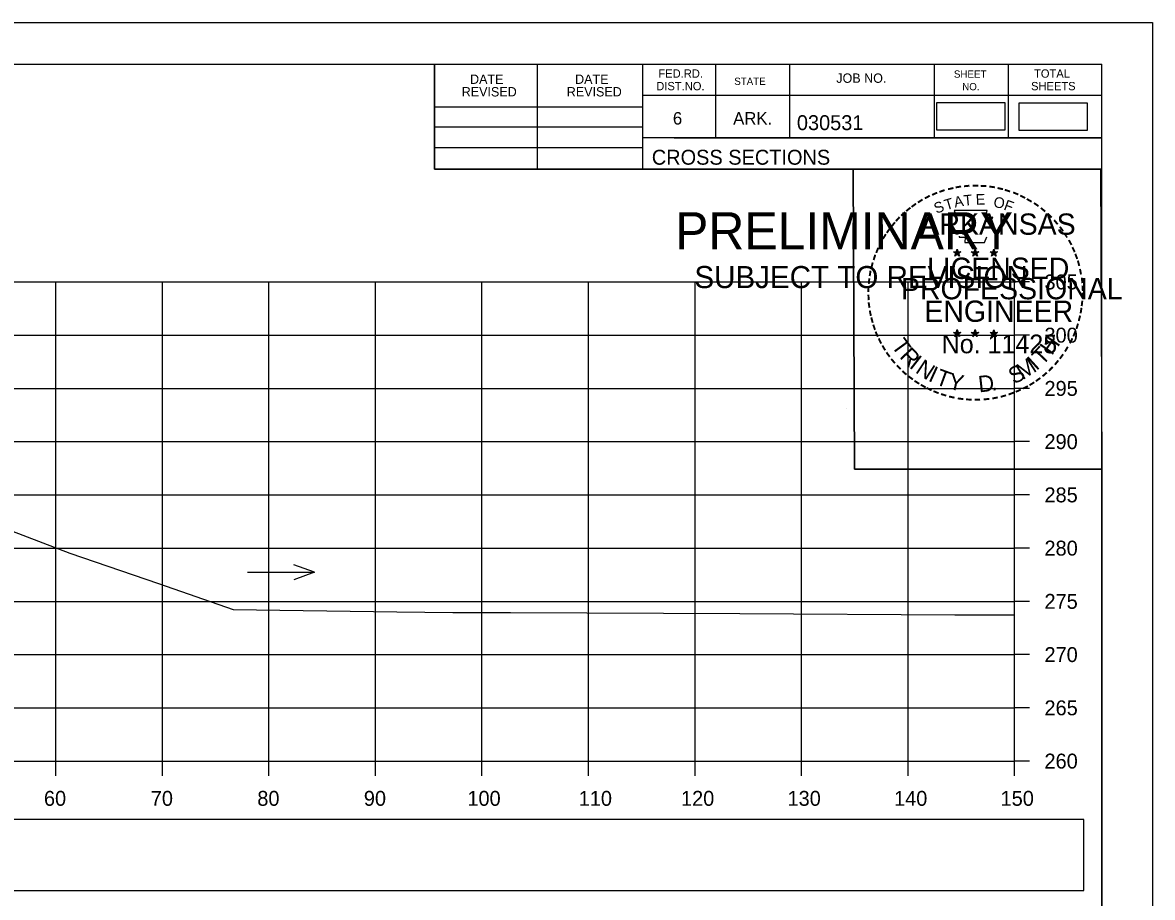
# Model space of a CAD drawing. Extents: x 285 to 4233, y -659 to 3710.
# Drawn here: x 596.2 to 702.2, y 107.3 to 189.5 of the extents above; entities that cross this region are included whole.
import ezdxf

# ---------------------------------------------------------------- set-up
doc = ezdxf.new("R2010")
doc.units = 0
for name, color, linetype in [('R_Axis', 7, 'Continuous'), ('R_Axis Annot', 7, 'Continuous'), ('R_Border', 7, 'Continuous'), ('R_Border PE', 7, 'Continuous'), ('R_Border Prem', 7, 'Continuous'), ('R_Exist Surface', 7, 'Continuous'), ('R_Grid', 7, 'Continuous'), ('R_No Plot', 7, 'Continuous'), ('R_Water Annot', 7, 'Continuous')]:
    doc.layers.add(name, color=color, linetype=linetype)

msp = doc.modelspace()

# ---------------------------------------------------------------- linework, layer by layer
at = {"layer": 'R_Axis'}
for p, q in [((689.28, 120.15), (689.28, 165.15)), ((690.68, 165.15), (689.28, 165.15)), ((690.68, 160.15), (689.28, 160.15)), ((690.68, 155.15), (689.28, 155.15)), ((690.68, 150.15), (689.28, 150.15)), ((690.68, 145.15), (689.28, 145.15)), ((690.68, 140.15), (689.28, 140.15)), ((690.68, 135.15), (689.28, 135.15)), ((690.68, 130.15), (689.28, 130.15)), ((690.68, 125.15), (689.28, 125.15)), ((389.28, 120.15), (689.28, 120.15)), ((599.28, 118.75), (599.28, 120.15)), ((609.28, 118.75), (609.28, 120.15)), ((619.28, 118.75), (619.28, 120.15)), ((629.28, 118.75), (629.28, 120.15)), ((639.28, 118.75), (639.28, 120.15)), ((649.28, 118.75), (649.28, 120.15)), ((659.28, 118.75), (659.28, 120.15)), ((669.28, 118.75), (669.28, 120.15)), ((679.28, 118.75), (679.28, 120.15)), ((689.28, 118.75), (689.28, 120.15)), ((690.68, 120.15), (689.28, 120.15))]:
    msp.add_line(p, q, dxfattribs=at)
at = {"layer": 'R_Axis Annot'}
for points in [[(681.94, 179.42), (688.4, 179.42), (688.4, 181.98), (681.94, 181.98)], [(689.66, 179.4), (696.12, 179.4), (696.12, 181.95), (689.66, 181.95)], [(555.42, 108.01), (695.78, 108.01), (695.78, 114.66), (555.42, 114.66)]]:
    msp.add_lwpolyline(points, close=True, dxfattribs=at)
at = {"layer": 'R_Border'}
for p, q in [((381.28, 185.61), (697.46, 185.61)), ((634.82, 175.73), (634.82, 185.61)), ((644.5, 175.73), (644.5, 185.61)), ((654.36, 185.61), (654.36, 175.73)), ((661.2, 185.61), (661.2, 178.67)), ((668.14, 185.61), (668.14, 178.67)), ((681.72, 185.61), (681.72, 178.67)), ((688.66, 185.61), (688.66, 178.67)), ((697.46, -19.85), (697.46, 185.61)), ((697.46, 182.67), (654.36, 182.67)), ((697.46, 182.69), (697.46, 182.69)), ((634.82, 181.59), (654.36, 181.59)), ((634.82, 179.73), (654.36, 179.73)), ((697.46, 178.67), (654.36, 178.67)), ((657.32, 178.67), (697.46, 178.67)), ((634.82, 177.79), (654.36, 177.79)), ((697.46, 175.73), (634.82, 175.73))]:
    msp.add_line(p, q, dxfattribs=at)
at = {"layer": 'R_Border PE'}
for p, q in [((683.54, 167.99), (683.89, 167.88)), ((683.54, 167.99), (683.8, 167.94)), ((683.54, 167.99), (683.78, 167.87)), ((683.68, 167.58), (683.89, 167.88)), ((683.68, 167.58), (683.8, 167.82)), ((683.68, 167.58), (683.89, 167.8)), ((683.89, 168.24), (683.85, 167.99)), ((683.89, 167.88), (683.89, 168.24)), ((683.89, 168.24), (683.94, 167.99)), ((684.24, 167.99), (683.89, 167.88)), ((684.11, 167.58), (683.89, 167.88)), ((684.11, 167.58), (683.89, 167.79)), ((684.24, 167.99), (683.95, 167.94)), ((684.11, 167.58), (683.97, 167.87)), ((684.24, 167.99), (684.04, 167.89)), ((685.21, 167.99), (685.56, 167.88)), ((685.21, 167.99), (685.47, 167.94)), ((685.21, 167.99), (685.45, 167.87)), ((685.35, 167.58), (685.56, 167.88)), ((685.35, 167.58), (685.47, 167.82)), ((685.35, 167.58), (685.56, 167.8)), ((685.56, 168.24), (685.52, 167.99)), ((685.56, 167.88), (685.56, 168.24)), ((685.56, 168.24), (685.61, 167.99)), ((685.91, 167.99), (685.56, 167.88)), ((685.78, 167.58), (685.56, 167.88)), ((685.78, 167.58), (685.56, 167.79)), ((685.91, 167.99), (685.62, 167.94)), ((685.78, 167.58), (685.64, 167.87)), ((685.91, 167.99), (685.71, 167.89)), ((686.98, 167.98), (687.33, 167.86)), ((686.98, 167.98), (687.23, 167.93)), ((686.98, 167.98), (687.22, 167.85)), ((687.11, 167.57), (687.33, 167.86)), ((687.11, 167.57), (687.24, 167.81)), ((687.11, 167.57), (687.33, 167.78)), ((687.33, 168.23), (687.29, 167.98)), ((687.33, 167.86), (687.33, 168.23)), ((687.33, 168.23), (687.38, 167.98)), ((687.67, 167.98), (687.33, 167.86)), ((687.54, 167.57), (687.33, 167.86)), ((687.54, 167.57), (687.33, 167.78)), ((687.67, 167.98), (687.39, 167.93)), ((687.54, 167.57), (687.4, 167.86)), ((687.67, 167.98), (687.47, 167.87)), ((683.54, 160.41), (683.89, 160.3)), ((683.54, 160.41), (683.79, 160.37)), ((683.54, 160.41), (683.78, 160.29)), ((683.67, 160.01), (683.89, 160.3)), ((683.67, 160.01), (683.8, 160.25)), ((683.67, 160.01), (683.89, 160.22)), ((683.89, 160.67), (683.85, 160.42)), ((683.89, 160.3), (683.89, 160.67)), ((683.89, 160.67), (683.94, 160.42)), ((684.24, 160.41), (683.89, 160.3)), ((684.1, 160.01), (683.89, 160.3)), ((684.1, 160.01), (683.89, 160.22)), ((684.24, 160.41), (683.95, 160.37)), ((684.1, 160.01), (683.97, 160.3)), ((684.24, 160.41), (684.03, 160.31)), ((685.21, 160.41), (685.56, 160.3)), ((685.21, 160.41), (685.46, 160.37)), ((685.21, 160.41), (685.45, 160.29)), ((685.34, 160.01), (685.56, 160.3)), ((685.34, 160.01), (685.47, 160.25)), ((685.34, 160.01), (685.56, 160.22)), ((685.56, 160.67), (685.52, 160.42)), ((685.56, 160.3), (685.56, 160.67)), ((685.56, 160.67), (685.61, 160.42)), ((685.91, 160.41), (685.56, 160.3)), ((685.77, 160.01), (685.56, 160.3)), ((685.77, 160.01), (685.56, 160.22)), ((685.91, 160.41), (685.62, 160.37)), ((685.77, 160.01), (685.63, 160.3)), ((685.91, 160.41), (685.7, 160.31)), ((686.98, 160.4), (687.33, 160.29)), ((686.98, 160.4), (687.23, 160.36)), ((686.98, 160.4), (687.21, 160.28)), ((687.11, 160), (687.33, 160.29)), ((687.11, 160), (687.24, 160.24)), ((687.11, 160), (687.32, 160.21)), ((687.33, 160.66), (687.28, 160.41)), ((687.54, 160), (687.32, 160.21)), ((687.33, 160.29), (687.33, 160.66)), ((687.33, 160.66), (687.37, 160.41)), ((687.67, 160.4), (687.33, 160.29)), ((687.54, 160), (687.33, 160.29)), ((687.67, 160.4), (687.39, 160.36)), ((687.54, 160), (687.4, 160.29)), ((687.67, 160.4), (687.47, 160.3))]:
    msp.add_line(p, q, dxfattribs=at)
for points in [[(683.59, 171.87), (683.85, 171.04)], [(687.1, 170.94), (687.24, 171.23), (686.55, 171.2), (686.7, 171.87), (683.59, 171.87)], [(684.08, 169.44), (684.08, 169.36), (684.64, 169.34), (684.59, 168.86), (686.46, 168.86), (686.66, 169.4)], [(683.89, 168.24), (684.11, 167.58), (683.54, 167.99), (684.24, 167.99), (683.68, 167.58), (683.89, 168.24)], [(685.56, 168.24), (685.78, 167.58), (685.21, 167.99), (685.91, 167.99), (685.35, 167.58), (685.56, 168.24)], [(687.33, 168.23), (687.54, 167.57), (686.98, 167.98), (687.67, 167.98), (687.11, 167.57), (687.33, 168.23)], [(683.89, 160.67), (684.1, 160.01), (683.54, 160.41), (684.24, 160.41), (683.67, 160.01), (683.89, 160.67)], [(685.56, 160.67), (685.77, 160.01), (685.21, 160.41), (685.91, 160.41), (685.34, 160.01), (685.56, 160.67)], [(687.33, 160.66), (687.54, 160), (686.98, 160.4), (687.67, 160.4), (687.11, 160), (687.33, 160.66)]]:
    msp.add_lwpolyline(points, dxfattribs=at)
for centre, radius in [((683.89, 167.88), 0.172), ((683.89, 167.88), 0.145), ((683.89, 167.88), 0.116), ((683.89, 167.88), 0.0991), ((683.89, 167.88), 0.0747), ((683.89, 167.88), 0.0495), ((683.89, 167.88), 0.0296), ((685.56, 167.88), 0.172), ((685.56, 167.88), 0.145), ((685.56, 167.88), 0.116), ((685.56, 167.88), 0.0991), ((685.56, 167.88), 0.0747), ((685.56, 167.88), 0.0495), ((685.56, 167.88), 0.0296), ((687.33, 167.86), 0.172), ((687.33, 167.86), 0.145), ((687.33, 167.86), 0.116), ((687.33, 167.86), 0.0991), ((687.33, 167.86), 0.0747), ((687.33, 167.86), 0.0495), ((687.33, 167.86), 0.0296), ((683.89, 160.3), 0.172), ((683.89, 160.3), 0.145), ((683.89, 160.3), 0.116), ((683.89, 160.3), 0.0991), ((683.89, 160.3), 0.0747), ((683.89, 160.3), 0.0495), ((683.89, 160.3), 0.0296), ((685.56, 160.3), 0.172), ((685.56, 160.3), 0.145), ((685.56, 160.3), 0.116), ((685.56, 160.3), 0.0991), ((685.56, 160.3), 0.0747), ((685.56, 160.3), 0.0495), ((685.56, 160.3), 0.0296), ((687.32, 160.29), 0.172), ((687.32, 160.29), 0.145), ((687.32, 160.29), 0.116), ((687.32, 160.29), 0.0991), ((687.32, 160.29), 0.0747), ((687.32, 160.29), 0.0495), ((687.32, 160.29), 0.0296)]:
    msp.add_circle(centre, radius, dxfattribs=at)
at = {"layer": 'R_Exist Surface'}
msp.add_lwpolyline([(595.12, 141.77), (600.58, 139.67), (608.91, 136.83), (615.91, 134.39), (631.3, 134.18), (636.53, 134.12), (641.97, 134.1), (663.47, 134.01), (683.66, 133.88), (689.28, 133.87)], dxfattribs=at)
at = {"layer": 'R_Grid'}
for p, q in [((389.28, 165.15), (689.28, 165.15)), ((599.28, 120.15), (599.28, 165.15)), ((609.28, 120.15), (609.28, 165.15)), ((619.28, 120.15), (619.28, 165.15)), ((629.28, 120.15), (629.28, 165.15)), ((639.28, 120.15), (639.28, 165.15)), ((649.28, 120.15), (649.28, 165.15)), ((659.28, 120.15), (659.28, 165.15)), ((669.28, 120.15), (669.28, 165.15)), ((679.28, 120.15), (679.28, 165.15)), ((689.28, 120.15), (689.28, 165.15)), ((389.28, 160.15), (689.28, 160.15)), ((389.28, 155.15), (689.28, 155.15)), ((389.28, 150.15), (689.28, 150.15)), ((389.28, 145.15), (689.28, 145.15)), ((389.28, 140.15), (689.28, 140.15)), ((389.28, 135.15), (689.28, 135.15)), ((389.28, 130.15), (689.28, 130.15)), ((389.28, 125.15), (689.28, 125.15)), ((389.28, 120.15), (689.28, 120.15))]:
    msp.add_line(p, q, dxfattribs=at)
at = {"layer": 'R_No Plot'}
for p, q in [((368.88, 189.51), (702.21, 189.51)), ((673.49, 153.28), (673.49, 153.28))]:
    msp.add_line(p, q, dxfattribs=at)
for points in [[(368.87, 189.51), (702.21, 189.51), (702.21, -23.83), (368.87, -23.83)], [(615.2, 185.61), (634.82, 185.61), (634.82, 175.73), (650.93, 175.73), (674.13, 175.73), (674.25, 147.58), (697.46, 147.58), (697.46, -19.85), (381.28, -19.85), (381.28, 185.61)], [(674.13, 175.73), (697.34, 175.73), (697.46, 147.58), (674.25, 147.58)]]:
    msp.add_lwpolyline(points, close=True, dxfattribs=at)
at = {"layer": 'R_Water Annot'}
for p, q in [((617.26, 137.88), (623.55, 137.88)), ((623.55, 137.88), (621.62, 138.58)), ((623.55, 137.88), (621.62, 137.18))]:
    msp.add_line(p, q, dxfattribs=at)

# ---------------------------------------------------------------- texts
at = {"layer": 'R_Axis Annot'}
for s, p in [('305', (692.08, 164.45)), ('300', (692.08, 159.45)), ('295', (692.08, 154.45)), ('290', (692.08, 149.45)), ('285', (692.08, 144.45)), ('280', (692.08, 139.45)), ('275', (692.08, 134.45)), ('270', (692.08, 129.45)), ('265', (692.08, 124.45)), ('260', (692.08, 119.45)), ('60', (598.16, 115.95)), ('70', (608.19, 115.95)), ('80', (618.19, 115.95)), ('90', (628.19, 115.95)), ('100', (637.91, 115.95)), ('110', (648.36, 115.95)), ('120', (657.96, 115.95)), ('130', (667.96, 115.95)), ('140', (677.96, 115.95)), ('150', (687.96, 115.95))]:
    msp.add_text(s, height=1.4, dxfattribs=at).set_placement(p)
at = {"layer": 'R_Border'}
for s, height, p in [('DATE', 0.879, (638.16, 183.75)), ('DATE', 0.879, (648.02, 183.75)), ('FED.RD.', 0.782, (655.84, 184.33)), ('JOB NO.', 0.879, (672.54, 183.85)), ('SHEET', 0.684, (683.58, 184.33)), ('TOTAL', 0.782, (691.1, 184.33)), ('DIST.NO.', 0.782, (655.64, 183.15)), ('STATE', 0.684, (662.96, 183.65)), ('NO.', 0.684, (684.36, 183.15)), ('SHEETS', 0.782, (690.82, 183.15)), ('REVISED', 0.879, (637.38, 182.57)), ('REVISED', 0.879, (647.24, 182.57)), ('6', 1.17, (657.2, 179.93)), ('ARK.', 1.172, (662.86, 179.93)), ('030531', 1.4, (668.84, 179.41)), ('CROSS SECTIONS', 1.4, (655.22, 176.16))]:
    msp.add_text(s, height=height, rotation=360, dxfattribs=at).set_placement(p)
at = {"layer": 'R_Border PE'}
for s, height, rotation, p in [('-', 1.6, 13.6301, (683.08, 173.23)), ('-', 1.6, 10.2193, (683.76, 173.4)), ('-', 1.6, 5.8968, (684.49, 173.51)), ('-', 1.6, 0.1862, (685.26, 173.58)), ('-', 1.6, 357.743, (685.98, 173.56)), ('-', 1.6, 352.1617, (686.73, 173.51)), ('-', 1.6, 347.2049, (687.45, 173.39)), ('-', 1.6, 34.0636, (680.47, 172.04)), ('-', 1.6, 28.7918, (681.07, 172.41)), ('-', 1.6, 24.3072, (681.7, 172.72)), ('-', 1.6, 19.1761, (682.33, 172.99)), ('T', 1, 16.4036, (682.85, 171.87)), ('A', 1, 11.2132, (683.68, 172.13)), ('T', 1, 6.0228, (684.53, 172.29)), ('E', 1, 0.8323, (685.63, 172.4)), ('O', 1, 350.4515, (687.24, 172.19)), ('-', 1.6, 342.3362, (688.08, 173.24)), ('-', 1.6, 337.8551, (688.82, 173.02)), ('-', 1.6, 334.1211, (689.45, 172.75)), ('-', 1.6, 329.6409, (690.03, 172.46)), ('-', 1.6, 38.9507, (679.41, 171.26)), ('-', 1.6, 36.2317, (679.89, 171.64)), ('S', 1, 21.594, (681.94, 171.54)), ('F', 1, 340.0707, (688.19, 171.96)), ('-', 1.6, 325.8627, (690.67, 172.1)), ('-', 1.6, 320.5297, (691.28, 171.68)), ('-', 1.6, 50.6142, (678.13, 169.88)), ('-', 1.6, 48.423, (678.53, 170.37)), ('-', 1.6, 42.9622, (678.98, 170.85)), ('ARKANSAS', 2, 360, (680.44, 169.58)), ('-', 1.6, 315.5786, (691.88, 171.19)), ('-', 1.6, 309.8797, (692.45, 170.64)), ('-', 1.6, 54.2325, (677.72, 169.32)), ('-', 1.6, 306.6522, (692.97, 170.04)), ('-', 1.4, 303.6753, (693.46, 169.47)), ('-', 1.6, 62.8713, (677.08, 168.17)), ('-', 1.6, 58.0706, (677.39, 168.79)), ('-', 1.6, 299.6684, (693.78, 168.86)), ('-', 1.6, 72.3945, (676.6, 166.93)), ('-', 1.6, 67.7743, (676.82, 167.56)), ('DWB', 0.01, 360, (683.88, 167.87)), ('DWB', 0.01, 360, (685.55, 167.87)), ('DWB', 0.01, 360, (687.31, 167.86)), ('-', 1.6, 294.6628, (694.1, 168.25)), ('-', 1.6, 290.5728, (694.36, 167.67)), ('-', 1.6, 75.461, (676.4, 166.22)), ('LICENSED', 2, 360, (681.04, 165.43)), ('-', 1.6, 285.1233, (694.59, 167.09)), ('-', 1.6, 85.1863, (676.2, 164.82)), ('-', 1.6, 81.2013, (676.27, 165.51)), ('PROFESSIONAL', 2, 360, (678.61, 163.52)), ('-', 1.6, 280.5493, (694.79, 166.35)), ('-', 1.6, 276.5962, (694.96, 165.58)), ('-', 1.6, 89.0622, (676.17, 164.11)), ('-', 1.6, 274.3301, (695.02, 164.86)), ('-', 1.6, 94.1959, (676.21, 163.39)), ('ENGINEER', 2, 360, (680.8, 161.4)), ('-', 1.6, 263.5172, (695.03, 163.56)), ('-', 1.6, 269.9407, (695.05, 164.23)), ('-', 1.6, 98.9479, (676.28, 162.72)), ('-', 1.6, 101.7149, (676.41, 161.99)), ('-', 1.6, 260.9953, (694.96, 162.91)), ('-', 1.6, 105.4578, (676.58, 161.39)), ('-', 1.6, 252.8681, (694.67, 161.51)), ('-', 1.6, 255.7626, (694.85, 162.23)), ('-', 1.6, 109.0874, (676.79, 160.76)), ('-', 1.6, 114.0643, (677.04, 160.17)), ('No. 11425', 1.757, 360, (682.43, 158.45)), ('DWB', 0.01, 360, (683.88, 160.3)), ('DWB', 0.01, 360, (685.55, 160.3)), ('DWB', 0.01, 360, (687.31, 160.29)), ('H', 1.54, 54.6088, (692.77, 158.18)), ('-', 1.6, 247.8887, (694.45, 160.84)), ('-', 1.6, 115.7289, (677.35, 159.55)), ('-', 1.6, 120.4471, (677.71, 158.96)), ('T', 1.54, 306.0406, (677.65, 159.14)), ('T', 1.54, 46.6444, (691.88, 157.23)), ('-', 1.6, 239.0712, (693.79, 159.46)), ('-', 1.6, 244.6197, (694.18, 160.21)), ('-', 1.6, 125.8934, (678.11, 158.4)), ('R', 1.54, 314.005, (678.41, 158.09)), ('I', 1.54, 321.9694, (679.31, 157.16)), ('M', 1.54, 32.6563, (690.03, 155.91)), ('I', 1.54, 42.1136, (691.32, 156.76)), ('-', 1.6, 233.8452, (693.39, 158.8)), ('-', 1.6, 130.7181, (678.57, 157.85)), ('-', 1.6, 134.2238, (679.09, 157.31)), ('N', 1.54, 326.5002, (679.88, 156.69)), ('I', 1.54, 335.3603, (681.09, 155.9)), ('T', 1.54, 339.8912, (681.75, 155.58)), ('S', 1.54, 26.9312, (689.19, 155.5)), ('-', 1.6, 225.7653, (692.48, 157.67)), ('-', 1.6, 231.2538, (692.96, 158.24)), ('-', 1.6, 138.9338, (679.61, 156.84)), ('-', 1.6, 144.6463, (680.17, 156.44)), ('-', 1.6, 148.0898, (680.73, 156.06)), ('Y', 1.54, 347.8556, (682.97, 155.13)), ('D', 1.54, 6.3969, (685.95, 154.77)), ('-', 1.6, 215.7363, (691.41, 156.69)), ('-', 1.6, 221.0851, (691.96, 157.16)), ('-', 1.6, 151.5704, (681.31, 155.74)), ('-', 1.6, 154.6002, (681.83, 155.49)), ('-', 1.6, 158.5612, (682.46, 155.24)), ('.', 1.54, 13.7642, (687.14, 154.9)), ('-', 1.6, 200.7184, (689.07, 155.37)), ('-', 1.6, 204.2516, (689.69, 155.64)), ('-', 1.6, 207.3568, (690.32, 155.96)), ('-', 1.6, 212.2491, (690.87, 156.3)), ('-', 1.6, 162.7983, (683.14, 155.03)), ('-', 1.6, 167.5555, (683.86, 154.86)), ('-', 1.6, 173.1155, (684.63, 154.75)), ('-', 1.6, 176.5183, (685.38, 154.7)), ('-', 1.6, 181.5918, (686.12, 154.72)), ('-', 1.6, 185.8167, (686.93, 154.79)), ('-', 1.6, 191.2858, (687.67, 154.93)), ('-', 1.6, 195.4743, (688.4, 155.12))]:
    msp.add_text(s, height=height, rotation=rotation, dxfattribs=at).set_placement(p)
at = {"layer": 'R_Border Prem'}
for s, height, p in [('PRELIMINARY', 3.5, (657.41, 168.2)), ('DWB', 0.01, (658.16, 170.04)), ('SUBJECT TO REVISION', 2.0751, (659.22, 164.57))]:
    msp.add_text(s, height=height, rotation=360, dxfattribs=at).set_placement(p)

doc.saveas('drawing.dxf')
